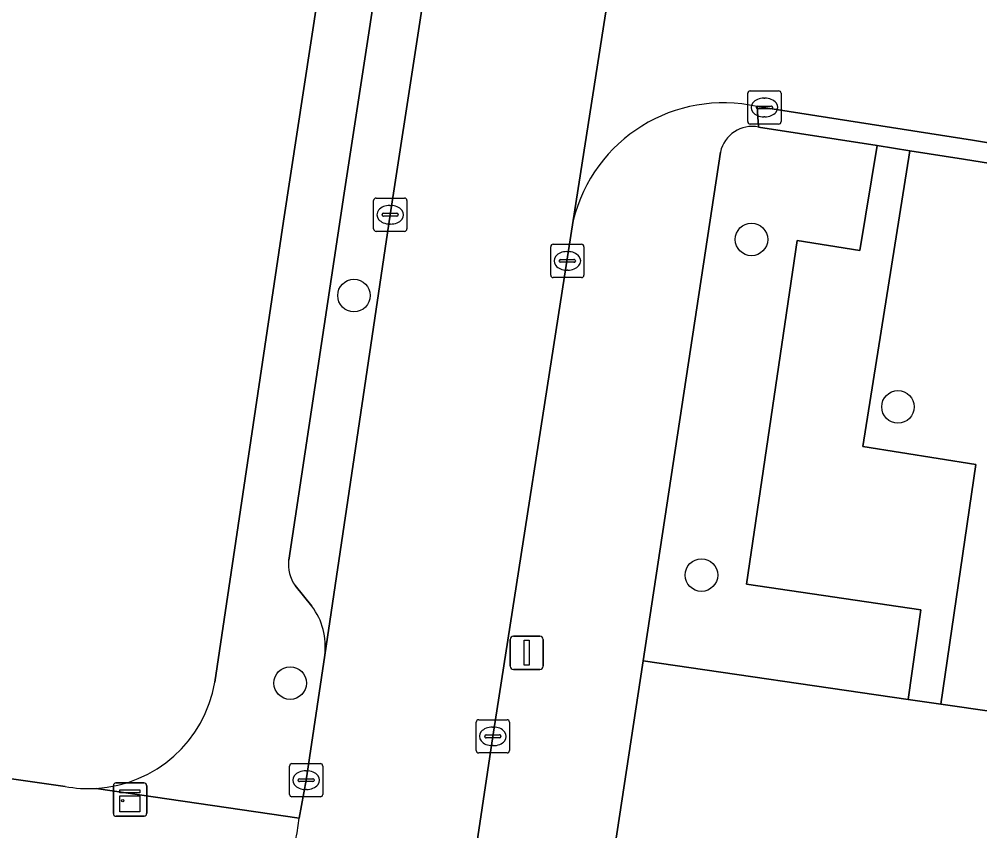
# Model space of a CAD drawing. Extents: x 161483 to 162250, y 379484 to 380833.
# Drawn here: x 162099.84 to 162128.71, y 380524.14 to 380548.53 of the extents above; entities that cross this region are included whole.
import ezdxf

# ---------------------------------------------------------------- set-up
doc = ezdxf.new("R2010")
doc.units = 0
for name, color, linetype in [('IMGEO_Boom', 7, 'Continuous'), ('IMGEO_Erf', 7, 'Continuous'), ('IMGEO_Groenvoorziening', 7, 'Continuous'), ('IMGEO_Kast', 7, 'Continuous'), ('IMGEO_Kolk', 7, 'Continuous'), ('IMGEO_Lichtmast', 7, 'Continuous'), ('IMGEO_Parkeervlak_open', 7, 'Continuous'), ('IMGEO_Rijbaan_lokaal_open', 7, 'Continuous'), ('IMGEO_Voetpad_halfverhard', 7, 'Continuous'), ('IMGEO_Voetpad_open', 7, 'Continuous')]:
    doc.layers.add(name, color=color, linetype=linetype)

msp = doc.modelspace()

# ---------------------------------------------------------------- linework, layer by layer
at = {"layer": 'IMGEO_Boom'}
for centre in [(162121.85, 380541.913), (162109.899, 380540.227), (162126.254, 380536.882), (162120.345, 380531.826), (162107.981, 380528.58)]:
    msp.add_circle(centre, 0.489, dxfattribs=at)
at = {"layer": 'IMGEO_Erf'}
for points in [[(162105.717, 380528.603), (162107.785, 380542.468), (162120.108, 380622.872)], [(162104.903, 380587.33), (162103.971, 380581.267), (162103.018, 380575.074), (162102.86, 380575.098), (162101.908, 380568.906), (162100.956, 380562.714), (162100.003, 380556.522), (162099.051, 380550.33), (162098.099, 380544.138), (162097.119, 380537.766), (162083.147, 380539.987), (162082.606, 380536.471), (162081.595, 380528.392), (162091.517, 380526.858), (162101.213, 380525.474)]]:
    msp.add_lwpolyline(points, dxfattribs=at)
for centre, radius, start, end in [((162101.923, 380529.258), 3.85, 273.3231, 350.2083), ((162101.929, 380529.319), 3.911, 259.4555, 273.1854)]:
    msp.add_arc(centre, radius, start, end, dxfattribs=at)
at = {"layer": 'IMGEO_Groenvoorziening'}
for points in [[(162120.914, 380544.54), (162118.593, 380529.245), (162126.557, 380528.091), (162126.941, 380530.781), (162121.7, 380531.553), (162123.219, 380541.882), (162125.11, 380541.581), (162125.627, 380544.734), (162122.065, 380545.293)], [(162164.208, 380529.798), (162164.318, 380530.68), (162164.549, 380532.541), (162164.659, 380533.422), (162164.888, 380535.264), (162164.998, 380536.145), (162165.275, 380538.37), (162165.166, 380538.388), (162136.489, 380542.998), (162135.924, 380538.962), (162135.493, 380535.894), (162137.203, 380535.639), (162149.365, 380533.826), (162148.178, 380524.899), (162134.092, 380527), (162127.547, 380527.948), (162126.557, 380528.091), (162118.593, 380529.245), (162117.665, 380523.128), (162117.395, 380521.351)]]:
    msp.add_lwpolyline(points, dxfattribs=at)
msp.add_lwpolyline([(162134.987, 380532.924), (162131.778, 380533.388), (162132.681, 380539.44), (162133.916, 380539.258), (162134.544, 380543.311), (162128.227, 380544.326), (162126.615, 380544.579), (162125.2, 380535.69), (162128.59, 380535.15), (162127.547, 380527.948), (162134.092, 380527)], close=True, dxfattribs=at)
msp.add_arc((162121.882, 380544.317), 0.993, 79.3636, 167.0229, dxfattribs=at)
at = {"layer": 'IMGEO_Kast'}
for p, q in [((162102.742, 380525.58), (162103.583, 380525.58)), ((162103.583, 380525.58), (162102.742, 380525.58)), ((162103.667, 380525.505), (162103.667, 380524.664)), ((162103.667, 380524.664), (162103.667, 380525.505)), ((162102.667, 380524.655), (162102.667, 380525.496)), ((162102.667, 380525.496), (162102.667, 380524.655)), ((162103.592, 380524.58), (162102.751, 380524.58)), ((162102.751, 380524.58), (162103.592, 380524.58))]:
    msp.add_line(p, q, dxfattribs=at)
for points in [[(162102.862, 380525.37), (162103.462, 380525.37), (162103.462, 380525.285), (162102.862, 380525.285), (162102.862, 380525.37)], [(162102.862, 380525.195), (162103.462, 380525.195), (162103.462, 380524.706), (162102.862, 380524.706), (162102.862, 380525.195)]]:
    msp.add_lwpolyline(points, dxfattribs=at)
msp.add_circle((162102.946, 380525.044), 0.0377, dxfattribs=at)
for centre, start, end in [((162102.745, 380525.502), 92.4484, 184.2845), ((162102.745, 380525.502), 92.4484, 184.2845), ((162103.589, 380525.502), 2.4484, 94.2845), ((162103.589, 380525.502), 2.4484, 94.2845), ((162102.745, 380524.658), 182.4484, 274.2845), ((162102.745, 380524.658), 182.4484, 274.2845), ((162103.589, 380524.658), 272.4484, 4.2845), ((162103.589, 380524.658), 272.4484, 4.2845)]:
    msp.add_arc(centre, 0.0779, start, end, dxfattribs=at)
at = {"layer": 'IMGEO_Kolk'}
for p, q in [((162121.738, 380545.454), (162121.738, 380546.306)), ((162121.813, 380546.38), (162122.665, 380546.38)), ((162122.739, 380546.306), (162122.739, 380545.454)), ((162122.226, 380546.16), (162122.251, 380546.16)), ((162121.997, 380545.874), (162121.997, 380545.886)), ((162122.435, 380545.837), (162122.037, 380545.837)), ((162122.04, 380545.923), (162122.438, 380545.923)), ((162122.481, 380545.886), (162122.481, 380545.874)), ((162122.249, 380545.6), (162122.224, 380545.6)), ((162122.665, 380545.38), (162121.813, 380545.38)), ((162110.564, 380543.156), (162111.416, 380543.156)), ((162110.489, 380542.23), (162110.489, 380543.082)), ((162110.977, 380542.936), (162111.002, 380542.936)), ((162111.49, 380543.082), (162111.49, 380542.23)), ((162110.748, 380542.65), (162110.748, 380542.662)), ((162111.186, 380542.613), (162110.788, 380542.613)), ((162110.791, 380542.699), (162111.189, 380542.699)), ((162111.232, 380542.662), (162111.232, 380542.65)), ((162111, 380542.376), (162110.975, 380542.376)), ((162111.416, 380542.156), (162110.564, 380542.156)), ((162115.813, 380540.843), (162115.813, 380541.695)), ((162115.888, 380541.769), (162116.74, 380541.769)), ((162116.814, 380541.695), (162116.814, 380540.843)), ((162116.301, 380541.549), (162116.326, 380541.549)), ((162116.072, 380541.263), (162116.072, 380541.275)), ((162116.51, 380541.226), (162116.112, 380541.226)), ((162116.115, 380541.312), (162116.513, 380541.312)), ((162116.556, 380541.275), (162116.556, 380541.263)), ((162116.324, 380540.989), (162116.299, 380540.989)), ((162116.74, 380540.769), (162115.888, 380540.769)), ((162113.574, 380526.553), (162113.574, 380527.405)), ((162113.649, 380527.479), (162114.501, 380527.479)), ((162114.062, 380527.259), (162114.087, 380527.259)), ((162114.575, 380527.405), (162114.575, 380526.553)), ((162113.833, 380526.973), (162113.833, 380526.985)), ((162113.876, 380527.022), (162114.274, 380527.022)), ((162114.317, 380526.985), (162114.317, 380526.973)), ((162114.271, 380526.936), (162113.873, 380526.936)), ((162114.085, 380526.699), (162114.06, 380526.699)), ((162114.501, 380526.479), (162113.649, 380526.479)), ((162107.961, 380525.235), (162107.961, 380526.087)), ((162108.036, 380526.161), (162108.888, 380526.161)), ((162108.962, 380526.087), (162108.962, 380525.235)), ((162108.449, 380525.941), (162108.474, 380525.941)), ((162108.22, 380525.655), (162108.22, 380525.667)), ((162108.658, 380525.618), (162108.26, 380525.618)), ((162108.263, 380525.704), (162108.661, 380525.704)), ((162108.704, 380525.667), (162108.704, 380525.655)), ((162108.472, 380525.381), (162108.447, 380525.381)), ((162108.888, 380525.161), (162108.036, 380525.161))]:
    msp.add_line(p, q, dxfattribs=at)
for points in [[(162121.738, 380545.454), (162121.738, 380546.306)], [(162121.813, 380546.38), (162122.665, 380546.38)], [(162122.739, 380546.306), (162122.739, 380545.454)], [(162122.665, 380545.38), (162121.813, 380545.38)], [(162110.564, 380543.156), (162111.416, 380543.156)], [(162110.489, 380542.23), (162110.489, 380543.082)], [(162111.49, 380543.082), (162111.49, 380542.23)], [(162111.416, 380542.156), (162110.564, 380542.156)], [(162115.813, 380540.843), (162115.813, 380541.695)], [(162115.888, 380541.769), (162116.74, 380541.769)], [(162116.814, 380541.695), (162116.814, 380540.843)], [(162116.74, 380540.769), (162115.888, 380540.769)], [(162113.574, 380526.553), (162113.574, 380527.405)], [(162113.649, 380527.479), (162114.501, 380527.479)], [(162114.575, 380527.405), (162114.575, 380526.553)], [(162114.501, 380526.479), (162113.649, 380526.479)], [(162107.961, 380525.235), (162107.961, 380526.087)], [(162108.036, 380526.161), (162108.888, 380526.161)], [(162108.962, 380526.087), (162108.962, 380525.235)], [(162108.888, 380525.161), (162108.036, 380525.161)]]:
    msp.add_lwpolyline(points, dxfattribs=at)
for centre, radius, start, end in [((162121.815, 380546.304), 0.0765, 91.552, 178.448), ((162121.815, 380546.304), 0.0765, 91.552, 178.448), ((162122.663, 380546.304), 0.0765, 1.552, 88.448), ((162122.663, 380546.304), 0.0765, 1.552, 88.448), ((162122.037, 380545.883), 0.0403, 85.8775, 175.7526), ((162122.034, 380545.873), 0.0366, 178.938, 274.7102), ((162122.438, 380545.88), 0.043, 264.8664, 352.4533), ((162122.442, 380545.885), 0.0386, 1.7309, 96.639), ((162121.815, 380545.456), 0.0765, 181.552, 268.448), ((162121.815, 380545.456), 0.0765, 181.552, 268.448), ((162122.663, 380545.456), 0.0765, 271.552, 358.448), ((162122.663, 380545.456), 0.0765, 271.552, 358.448), ((162110.566, 380543.08), 0.0765, 91.552, 178.448), ((162110.566, 380543.08), 0.0765, 91.552, 178.448), ((162111.414, 380543.08), 0.0765, 1.552, 88.448), ((162111.414, 380543.08), 0.0765, 1.552, 88.448), ((162110.788, 380542.659), 0.0403, 85.8775, 175.7526), ((162110.785, 380542.649), 0.0366, 178.938, 274.7102), ((162111.189, 380542.656), 0.043, 264.8664, 352.4533), ((162111.193, 380542.661), 0.0386, 1.7309, 96.639), ((162110.566, 380542.232), 0.0765, 181.552, 268.448), ((162110.566, 380542.232), 0.0765, 181.552, 268.448), ((162111.414, 380542.232), 0.0765, 271.552, 358.448), ((162111.414, 380542.232), 0.0765, 271.552, 358.448), ((162115.89, 380541.693), 0.0765, 91.552, 178.448), ((162115.89, 380541.693), 0.0765, 91.552, 178.448), ((162116.738, 380541.693), 0.0765, 1.552, 88.448), ((162116.738, 380541.693), 0.0765, 1.552, 88.448), ((162116.112, 380541.272), 0.0403, 85.8775, 175.7526), ((162116.109, 380541.262), 0.0366, 178.938, 274.7102), ((162116.513, 380541.269), 0.043, 264.8664, 352.4533), ((162116.517, 380541.274), 0.0386, 1.7309, 96.639), ((162115.89, 380540.845), 0.0765, 181.552, 268.448), ((162115.89, 380540.845), 0.0765, 181.552, 268.448), ((162116.738, 380540.845), 0.0765, 271.552, 358.448), ((162116.738, 380540.845), 0.0765, 271.552, 358.448), ((162113.651, 380527.403), 0.0765, 91.552, 178.448), ((162113.651, 380527.403), 0.0765, 91.552, 178.448), ((162114.499, 380527.403), 0.0765, 1.552, 88.448), ((162114.499, 380527.403), 0.0765, 1.552, 88.448), ((162113.873, 380526.982), 0.0403, 85.8775, 175.7526), ((162113.87, 380526.972), 0.0366, 178.938, 274.7102), ((162114.274, 380526.979), 0.043, 264.8664, 352.4533), ((162114.278, 380526.984), 0.0386, 1.7309, 96.639), ((162113.651, 380526.555), 0.0765, 181.552, 268.448), ((162113.651, 380526.555), 0.0765, 181.552, 268.448), ((162114.499, 380526.555), 0.0765, 271.552, 358.448), ((162114.499, 380526.555), 0.0765, 271.552, 358.448), ((162108.038, 380526.085), 0.0765, 91.552, 178.448), ((162108.038, 380526.085), 0.0765, 91.552, 178.448), ((162108.886, 380526.085), 0.0765, 1.552, 88.448), ((162108.886, 380526.085), 0.0765, 1.552, 88.448), ((162108.26, 380525.664), 0.0403, 85.8775, 175.7526), ((162108.257, 380525.654), 0.0366, 178.938, 274.7102), ((162108.661, 380525.661), 0.043, 264.8664, 352.4533), ((162108.665, 380525.666), 0.0386, 1.7309, 96.639), ((162108.038, 380525.237), 0.0765, 181.552, 268.448), ((162108.038, 380525.237), 0.0765, 181.552, 268.448), ((162108.886, 380525.237), 0.0765, 271.552, 358.448), ((162108.886, 380525.237), 0.0765, 271.552, 358.448)]:
    msp.add_arc(centre, radius, start, end, dxfattribs=at)
for centre, major_axis, ratio, start_param, end_param in [((162122.225, 380545.88), (-0.387, 0.002), 0.722429, 4.712389, 7.853982), ((162122.25, 380545.88), (-0.39, 0.002), 0.717154, 1.570796, 4.712389), ((162110.976, 380542.656), (-0.387, 0.002), 0.722429, 4.712389, 7.853982), ((162111.001, 380542.656), (-0.39, 0.002), 0.717154, 1.570796, 4.712389), ((162116.3, 380541.269), (-0.387, 0.002), 0.722429, 4.712389, 7.853982), ((162116.325, 380541.269), (-0.39, 0.002), 0.717154, 1.570796, 4.712389), ((162114.061, 380526.979), (-0.387, 0.002), 0.722429, 4.712389, 7.853982), ((162114.086, 380526.979), (-0.39, 0.002), 0.717154, 1.570796, 4.712389), ((162108.448, 380525.661), (-0.387, 0.002), 0.722429, 4.712389, 7.853982), ((162108.473, 380525.661), (-0.39, 0.002), 0.717154, 1.570796, 4.712389)]:
    msp.add_ellipse(centre, major_axis=major_axis, ratio=ratio, start_param=start_param, end_param=end_param, dxfattribs=at)
at = {"layer": 'IMGEO_Lichtmast'}
for p, q in [((162114.593, 380529.092), (162114.593, 380529.892)), ((162114.593, 380529.892), (162114.593, 380529.092)), ((162114.693, 380529.992), (162115.483, 380529.992)), ((162115.483, 380529.992), (162114.693, 380529.992)), ((162115.583, 380529.892), (162115.583, 380529.092)), ((162115.583, 380529.092), (162115.583, 380529.892)), ((162115.483, 380528.992), (162114.693, 380528.992)), ((162114.693, 380528.992), (162115.483, 380528.992))]:
    msp.add_line(p, q, dxfattribs=at)
msp.add_lwpolyline([(162115.013, 380529.867), (162115.163, 380529.867), (162115.163, 380529.117), (162115.013, 380529.117), (162115.013, 380529.867)], dxfattribs=at)
for centre, start, end in [((162114.693, 380529.892), 90, 180), ((162114.693, 380529.892), 90, 180), ((162115.483, 380529.892), 0, 90), ((162115.483, 380529.892), 360, 90), ((162114.693, 380529.092), 180, 270), ((162114.693, 380529.092), 180, 270), ((162115.483, 380529.092), 270, 0), ((162115.483, 380529.092), 270, 0)]:
    msp.add_arc(centre, 0.1, start, end, dxfattribs=at)
at = {"layer": 'IMGEO_Parkeervlak_open'}
for points in [[(162109.021, 380529.417), (162110.987, 380542.655), (162114.869, 380567.842), (162115.28, 380570.513), (162118.894, 380593.96), (162122.86, 380619.933)], [(162120.956, 380617.499), (162117.41, 380594.065), (162109.604, 380543.306), (162107.936, 380532.275)], [(162108.127, 380531.511), (162108.636, 380530.889)]]:
    msp.add_lwpolyline(points, dxfattribs=at)
for centre, radius, start, end in [((162109.078, 380532.155), 1.149, 173.9861, 214.0864), ((162107.027, 380529.682), 2.011, 352.4344, 36.8803)]:
    msp.add_arc(centre, radius, start, end, dxfattribs=at)
at = {"layer": 'IMGEO_Rijbaan_lokaal_open'}
for points in [[(162118.66, 380556.689), (162120.252, 380567.006), (162114.869, 380567.842), (162110.987, 380542.655), (162109.021, 380529.417), (162108.463, 380525.661), (162108.248, 380524.521)], [(162113.593, 380523.76), (162114.074, 380526.979), (162116.491, 380542.479), (162118.569, 380555.81)], [(162118.569, 380555.81), (162116.491, 380542.479)], [(162122.024, 380545.907), (162128.494, 380544.895), (162133.232, 380544.118), (162145.205, 380542.166), (162158.379, 380540.168), (162173.349, 380537.889), (162187.501, 380535.616), (162195.974, 380534.373), (162198.742, 380533.995), (162199.503, 380533.84), (162200.021, 380533.735)]]:
    msp.add_lwpolyline(points, dxfattribs=at)
for centre, radius, start, end in [((162121.006, 380541.371), 4.649, 77.3541, 166.2069), ((162103.708, 380524.88), 4.554, 268.291, 355.4746)]:
    msp.add_arc(centre, radius, start, end, dxfattribs=at)
at = {"layer": 'IMGEO_Voetpad_halfverhard'}
msp.add_lwpolyline([(162127.547, 380527.948), (162128.59, 380535.15), (162125.2, 380535.69), (162126.615, 380544.579), (162125.627, 380544.734), (162125.11, 380541.581), (162123.219, 380541.882), (162121.7, 380531.553), (162126.941, 380530.781), (162126.557, 380528.091)], close=True, dxfattribs=at)
at = {"layer": 'IMGEO_Voetpad_open'}
for points in [[(162122.86, 380619.933), (162123.114, 380621.58), (162122.659, 380621.649), (162120.108, 380622.872), (162107.785, 380542.468), (162105.717, 380528.603)], [(162107.936, 380532.275), (162109.604, 380543.306), (162117.41, 380594.065), (162120.956, 380617.499)], [(162158.379, 380540.168), (162145.205, 380542.166), (162133.232, 380544.118), (162128.494, 380544.895), (162122.024, 380545.907), (162122.065, 380545.293), (162125.627, 380544.734), (162126.615, 380544.579), (162128.227, 380544.326), (162134.544, 380543.311), (162136.489, 380542.998), (162165.166, 380538.388)], [(162122.065, 380545.293), (162122.024, 380545.907)], [(162116.491, 380542.479), (162114.074, 380526.979), (162113.593, 380523.76), (162117.665, 380523.128), (162118.593, 380529.245), (162120.914, 380544.54)], [(162108.636, 380530.889), (162108.127, 380531.511)], [(162102.146, 380525.414), (162108.248, 380524.521), (162108.463, 380525.661), (162109.021, 380529.417)], [(162101.213, 380525.474), (162091.517, 380526.858), (162081.595, 380528.392), (162080.857, 380523.769), (162082.916, 380523.466)], [(162108.248, 380524.521), (162102.146, 380525.414)]]:
    msp.add_lwpolyline(points, dxfattribs=at)
for centre, radius, start, end in [((162121.006, 380541.371), 4.649, 77.3541, 166.2069), ((162121.882, 380544.317), 0.993, 79.3636, 167.0229), ((162109.078, 380532.155), 1.149, 173.9861, 214.0864), ((162107.027, 380529.682), 2.011, 352.4344, 36.8803), ((162101.923, 380529.258), 3.85, 273.3231, 350.2083), ((162101.929, 380529.319), 3.911, 259.4555, 273.1854), ((162103.708, 380524.88), 4.554, 268.291, 355.4746)]:
    msp.add_arc(centre, radius, start, end, dxfattribs=at)

doc.saveas('drawing.dxf')
